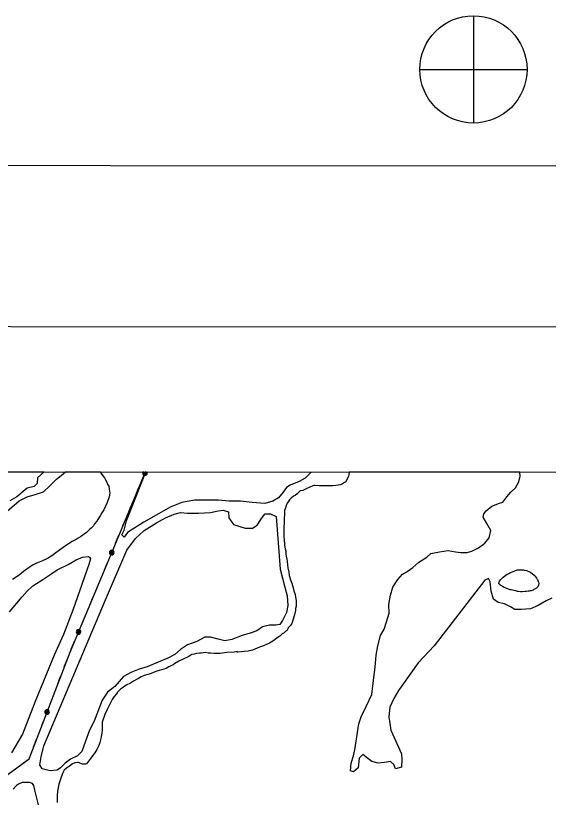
# Model space of a CAD drawing. Extents: x 3245246 to 3283090, y 806824 to 832173.
# Drawn here: x 3262395 to 3264464, y 829112 to 832165 of the extents above; entities that cross this region are included whole.
import ezdxf

# ---------------------------------------------------------------- set-up
doc = ezdxf.new("R2010")
doc.units = 0
for name, color, linetype in [('G-ANNO-NPLT', 7, 'Continuous'), ('V-ANNO-DIMS', 7, 'Continuous'), ('V-ANNO-SYMB', 7, 'Continuous'), ('V-GRID-FRAM', 7, 'Continuous'), ('V-SITE-VEGE', 7, 'Continuous'), ('V-TOPO-SHOR', 7, 'Continuous'), ('V-UTIL-LINE', 7, 'Continuous')]:
    doc.layers.add(name, color=color, linetype=linetype)

msp = doc.modelspace()

# ---------------------------------------------------------------- linework, layer by layer
at = {"layer": 'G-ANNO-NPLT'}
msp.add_lwpolyline([(3245829.3, 807423.2), (3282496, 807407.2), (3282506.5, 831573.8), (3245839.8, 831589.8)], close=True, dxfattribs=at)
at = {"layer": 'V-ANNO-DIMS'}
for p, q in [((3264173.4, 832165.2), (3264173.2, 831748.5)), ((3263965, 831956.9), (3264381.7, 831956.7))]:
    msp.add_line(p, q, dxfattribs=at)
msp.add_circle((3264173.3, 831956.8), 208.3, dxfattribs=at)
at = {"layer": 'V-ANNO-SYMB'}
msp.add_lwpolyline([(3248579.7, 808047), (3281662.9, 808032.6), (3281672.9, 830949.1), (3248589.7, 830963.6), (3248579.7, 808047)], dxfattribs=at)
at = {"layer": 'V-GRID-FRAM'}
msp.add_lwpolyline([(3249428.8, 830400), (3280833.3, 830386.3), (3280833.3, 812199.6), (3249412.9, 812213.3), (3249428.8, 830400)], dxfattribs=at)
at = {"layer": 'V-SITE-VEGE'}
for p, q in [((3262356.9, 830394.4), (3262505.6, 830394.3)), ((3262479.7, 830371.2), (3262477.5, 830348.8)), ((3262505.6, 830394.3), (3262479.7, 830371.2)), ((3262529, 830342), (3262553.6, 830366.7)), ((3262553.6, 830366.7), (3262571.5, 830380.2)), ((3262571.5, 830380.2), (3262587.7, 830394.3)), ((3262587.7, 830394.3), (3262723.1, 830394.2)), ((3262723.1, 830394.2), (3262729.3, 830384.9)), ((3262729.3, 830384.9), (3262739.8, 830371)), ((3262739.8, 830371), (3262742.1, 830366.3)), ((3262742.1, 830366.3), (3262749.1, 830354.7)), ((3262824.7, 830204.2), (3262899.9, 830394.2)), ((3262899.9, 830394.2), (3263543, 830393.9)), ((3263519.1, 830370.1), (3263496.7, 830356.6)), ((3263543, 830393.9), (3263519.1, 830370.1)), ((3262466.3, 830337.6), (3262439.4, 830330.8)), ((3262477.5, 830348.8), (3262466.3, 830337.6)), ((3262502.1, 830317.4), (3262529, 830342)), ((3262749.1, 830354.7), (3262750.2, 830347.7)), ((3262750.2, 830347.7), (3262756.1, 830338.4)), ((3262756.1, 830338.4), (3262758.4, 830327.9)), ((3263460.9, 830343.2), (3263447.5, 830334.2)), ((3263496.7, 830356.6), (3263460.9, 830343.2)), ((3262439.4, 830330.8), (3262399.1, 830297.2)), ((3262439.4, 830297.2), (3262470.7, 830306.2)), ((3262470.7, 830306.2), (3262502.1, 830317.4)), ((3262760.7, 830311.6), (3262757.2, 830297.6)), ((3262758.4, 830327.9), (3262760.7, 830311.6)), ((3263434, 830316.3), (3263416.1, 830293.8)), ((3263447.5, 830334.2), (3263434, 830316.3)), ((3262320.6, 830207.5), (3262408, 830281.5)), ((3262399.1, 830297.2), (3262372.2, 830281.5)), ((3262408, 830281.5), (3262439.4, 830297.2)), ((3262750.2, 830275.5), (3262744.4, 830263.9)), ((3262757.2, 830297.6), (3262750.2, 830275.5)), ((3263039.7, 830275.9), (3262994.9, 830258)), ((3263089, 830284.9), (3263039.7, 830275.9)), ((3263183.1, 830284.9), (3263089, 830284.9)), ((3263223.4, 830280.4), (3263183.1, 830284.9)), ((3263268.2, 830280.4), (3263223.4, 830280.4)), ((3263313, 830275.9), (3263268.2, 830280.4)), ((3263362.3, 830271.4), (3263313, 830275.9)), ((3263393.7, 830280.4), (3263362.3, 830271.4)), ((3263416.1, 830293.8), (3263393.7, 830280.4)), ((3262737.4, 830247.6), (3262729.3, 830236)), ((3262744.4, 830263.9), (3262737.4, 830247.6)), ((3262994.9, 830258), (3262950.1, 830231.1)), ((3262717.6, 830216.2), (3262709.5, 830203.4)), ((3262722.3, 830224.3), (3262717.6, 830216.2)), ((3262729.3, 830236), (3262722.3, 830224.3)), ((3262950.1, 830231.1), (3262891.9, 830199.7)), ((3262696.7, 830184.8), (3262688.5, 830176.6)), ((3262701.4, 830192.9), (3262696.7, 830184.8)), ((3262709.5, 830203.4), (3262701.4, 830192.9)), ((3262815.7, 830168.3), (3262824.7, 830204.2)), ((3262891.9, 830199.7), (3262829.2, 830159.3)), ((3262660.6, 830152.2), (3262646.7, 830142.9)), ((3262669.9, 830159.2), (3262660.6, 830152.2)), ((3262681.6, 830170.8), (3262669.9, 830159.2)), ((3262688.5, 830176.6), (3262681.6, 830170.8)), ((3262806.8, 830150.4), (3262815.7, 830168.3)), ((3262829.2, 830159.3), (3262815.7, 830141.4)), ((3262614.1, 830124.3), (3262595.4, 830112.7)), ((3262629.2, 830132.4), (3262614.1, 830124.3)), ((3262637.3, 830137.1), (3262629.2, 830132.4)), ((3262646.7, 830142.9), (3262637.3, 830137.1)), ((3262815.7, 830141.4), (3262806.8, 830150.4)), ((3262579.2, 830101), (3262551.2, 830080.1)), ((3262595.4, 830112.7), (3262579.2, 830101)), ((3262534.9, 830068.4), (3262518.6, 830058)), ((3262551.2, 830080.1), (3262534.9, 830068.4)), ((3262459.3, 830032.4), (3262424.4, 830007.9)), ((3262475.6, 830040.5), (3262459.3, 830032.4)), ((3262486.1, 830044), (3262475.6, 830040.5)), ((3262498.9, 830048.7), (3262486.1, 830044)), ((3262518.6, 830058), (3262498.9, 830048.7)), ((3262424.4, 830007.9), (3262408.1, 829994)), ((3262408.1, 829994), (3262382.5, 829976.5))]:
    msp.add_line(p, q, dxfattribs=at)
for points in [[(3264477.9, 829904.9), (3264455.5, 829893.6), (3264424.2, 829875.7), (3264395.1, 829862.3), (3264359.2, 829860), (3264334.6, 829860), (3264316.7, 829871.2), (3264294.3, 829882.4), (3264269.6, 829886.9), (3264251.7, 829900.4), (3264242.7, 829931.8), (3264238.2, 829967.6), (3264231.5, 829981.1), (3264218.1, 829974.4), (3264020.9, 829718.8), (3263958.2, 829653.8), (3263895.5, 829564.1), (3263882.1, 829546.1), (3263864.1, 829514.8), (3263848.5, 829481.1), (3263844, 829443), (3263852.9, 829391.5), (3263893.3, 829299.5), (3263895.5, 829277.1), (3263893.3, 829248), (3263870.9, 829241.2), (3263864.1, 829259.2), (3263850.7, 829270.4), (3263828.3, 829265.9), (3263803.6, 829263.7), (3263779, 829270.4), (3263763.3, 829281.6), (3263743.2, 829297.3), (3263729.7, 829283.8), (3263725.2, 829245.7), (3263707.3, 829230), (3263696.1, 829234.5), (3263698.4, 829263.7), (3263707.3, 829292.8), (3263711.8, 829315.2), (3263723, 829382.5), (3263727.5, 829416.1), (3263736.4, 829443), (3263756.6, 829483.4), (3263779, 829530.5), (3263788, 829606.7), (3263790.2, 829624.6), (3263792.4, 829651.5), (3263794.7, 829682.9), (3263801.4, 829718.8), (3263812.6, 829759.1), (3263826.1, 829783.8), (3263835, 829812.9), (3263846.2, 829846.6), (3263844, 829880.2), (3263850.7, 829916.1), (3263859.7, 829947.5), (3263879.8, 829976.6), (3263897.7, 829996.8), (3263920.1, 830010.2), (3263938.1, 830023.7), (3263960.5, 830043.9), (3263991.8, 830064), (3264007.5, 830077.5), (3264041.1, 830084.2), (3264074.7, 830088.7), (3264103.8, 830084.2), (3264124, 830082), (3264148.6, 830082), (3264166.6, 830086.5), (3264193.4, 830099.9), (3264218.1, 830117.8), (3264233.8, 830138), (3264240.5, 830167.2), (3264224.8, 830194.1), (3264211.4, 830218.7), (3264213.6, 830232.2), (3264222.6, 830243.4), (3264245, 830261.3), (3264274.1, 830272.5), (3264287.5, 830277), (3264303.2, 830297.2), (3264318.9, 830315.1), (3264336.8, 830333.1), (3264350.3, 830355.5), (3264354.7, 830377.9), (3264353.7, 830393.5), (3263690.8, 830393.8), (3263688.9, 830384.3), (3263687.8, 830377.3), (3263683.1, 830365.7), (3263676.1, 830354.1), (3263672.6, 830352.9), (3263664.5, 830348.3), (3263656.4, 830344.8), (3263638.9, 830341.3), (3263627.3, 830340.1), (3263573.7, 830340.1), (3263557.4, 830341.3), (3263552.8, 830341.3), (3263549.3, 830340.1), (3263526, 830329.7), (3263509.7, 830322.7), (3263500.4, 830320.4), (3263493.4, 830314.5), (3263488.8, 830309.9), (3263480.6, 830302.9), (3263473.7, 830300.6), (3263464.4, 830292.4), (3263458.5, 830285.5), (3263450.4, 830273.8), (3263445.7, 830265.7), (3263444.6, 830258.7), (3263441.1, 830250.5), (3263438.7, 830244.7), (3263438.7, 830224.9), (3263437.6, 830218), (3263437.6, 830191.2), (3263436.4, 830186.5), (3263436.4, 830162.1), (3263436.4, 830140), (3263437.6, 830131.9), (3263437.6, 830127.2), (3263438.7, 830117.9), (3263438.7, 830109.7), (3263442.2, 830095.8), (3263444.5, 830087.6), (3263444.5, 830074.8), (3263445.7, 830066.7), (3263448, 830056.2), (3263449.2, 830048.1), (3263450.4, 830031.8), (3263452.7, 830022.5), (3263456.2, 830005), (3263457.3, 829992.2), (3263462, 829974.8), (3263467.8, 829963.1), (3263472.4, 829944.5), (3263475.9, 829932.9), (3263480.6, 829918.9), (3263481.8, 829908.4), (3263484.1, 829895.6), (3263484.1, 829873.5), (3263481.7, 829864.2), (3263481.7, 829856.1), (3263478.3, 829839.8), (3263467.8, 829806), (3263462, 829797.9), (3263453.8, 829788.6), (3263452.6, 829785.1), (3263448, 829778.1), (3263445.7, 829776.9), (3263437.5, 829770), (3263430.5, 829765.3), (3263421.2, 829757.2), (3263416.6, 829753.7), (3263410.7, 829750.2), (3263402.6, 829744.4), (3263393.3, 829737.4), (3263380.5, 829729.2), (3263357.2, 829718.8), (3263342.1, 829714.1), (3263323.5, 829706), (3263314.2, 829702.5), (3263297.9, 829699), (3263282.7, 829697.8), (3263259.5, 829694.4), (3263253.6, 829694.4), (3263254.8, 829696.7), (3263243.2, 829694.4), (3263215.2, 829693.2), (3263189.6, 829689.7), (3263166.4, 829689.7), (3263151.2, 829690.9), (3263141.9, 829690.9), (3263130.3, 829693.2), (3263115.2, 829690.9), (3263108.2, 829690.9), (3263096.6, 829689.7), (3263088.4, 829687.4), (3263079.1, 829685.1), (3263067.5, 829678.1), (3263045.4, 829667.6), (3263029.1, 829659.5), (3263012.8, 829650.2), (3263007, 829645.5), (3262995.3, 829639.7), (3262989.5, 829637.4), (3262979, 829631.6), (3262969.7, 829629.2), (3262952.3, 829623.4), (3262939.5, 829619.9), (3262920.8, 829611.8), (3262912.7, 829609.5), (3262894.1, 829603.6), (3262882.4, 829599), (3262872, 829592), (3262866.1, 829589.7), (3262852.2, 829581.5), (3262840.5, 829574.6), (3262824.3, 829566.4), (3262813.8, 829559.4), (3262802.1, 829551.3), (3262797.5, 829547.8), (3262790.5, 829539.7), (3262785.8, 829532.7), (3262777.7, 829522.2), (3262769.6, 829510.6), (3262757.9, 829487.3), (3262749.8, 829472.2), (3262741.6, 829452.4), (3262731.1, 829423.3), (3262731.1, 829411.7), (3262730, 829393.1), (3262728.8, 829380.3), (3262726.5, 829367.5), (3262725.3, 829359.3), (3262721.8, 829344.2), (3262718.3, 829332.5), (3262710.2, 829317.4), (3262702, 829303.5), (3262685.7, 829281.3), (3262677.6, 829272), (3262669.4, 829261.6), (3262666, 829260.4), (3262654.3, 829260.4), (3262643.8, 829263.9), (3262639.2, 829266.2), (3262634.5, 829266.2), (3262624.1, 829265.1), (3262615.9, 829261.6), (3262603.1, 829252.3), (3262591.5, 829244.1), (3262583.3, 829236), (3262576.4, 829224.3), (3262568.2, 829202.2), (3262562.4, 829182.5), (3262556.6, 829154.5), (3262555.4, 829137.1), (3262555.4, 829111.5)], [(3262369.9, 829851.1), (3262399.1, 829884.7), (3262419.2, 829909.3), (3262439.4, 829931.8), (3262461.8, 829951.9), (3262499.9, 829976.6), (3262526.7, 829994.5), (3262555.9, 830014.7), (3262598.4, 830034.9), (3262629.8, 830052.8), (3262654.4, 830064), (3262676.8, 830066.3), (3262681.3, 830064), (3262685.8, 830057.3), (3262679.1, 830034.9), (3262616.4, 829857.8), (3262580.5, 829763.6), (3262544.7, 829682.9), (3262470.7, 829503.6), (3262421.5, 829375.8), (3262378.9, 829304)], [(3262483.2, 829102.2), (3262475.1, 829133.6), (3262470.5, 829153.4), (3262464.6, 829176.7), (3262460, 829184.8), (3262448.3, 829188.3), (3262419.3, 829188.3), (3262405.3, 829182.5), (3262397.1, 829176.7), (3262384.3, 829162.7)]]:
    msp.add_lwpolyline(points, dxfattribs=at)
msp.add_lwpolyline([(3262665.6, 829348.9), (3262652.2, 829308.5), (3262634.3, 829292.8), (3262607.4, 829279.4), (3262587.2, 829263.7), (3262569.3, 829245.7), (3262555.9, 829236.8), (3262529, 829234.5), (3262497.6, 829241.2), (3262488.7, 829256.9), (3262493.1, 829288.3), (3262504.3, 829330.9), (3262744, 829898.1), (3262826.9, 830090.9), (3262860.5, 830135.8), (3262894.1, 830167.2), (3262941.2, 830196.3), (3262977, 830216.5), (3263010.6, 830229.9), (3263035.3, 830236.7), (3263062.1, 830234.4), (3263104.7, 830234.4), (3263151.8, 830236.7), (3263180.9, 830243.4), (3263201, 830245.6), (3263221.2, 830238.9), (3263223.4, 830216.5), (3263241.4, 830189.6), (3263286.2, 830176.1), (3263315.3, 830176.1), (3263333.2, 830187.3), (3263346.6, 830209.8), (3263355.6, 830223.2), (3263364.6, 830232.2), (3263384.7, 830232.2), (3263407.1, 830221), (3263422.8, 830017), (3263440.7, 829947.5), (3263449.7, 829913.8), (3263451.9, 829875.7), (3263447.5, 829848.8), (3263431.8, 829817.4), (3263420.6, 829801.7), (3263404.9, 829799.5), (3263380.3, 829799.5), (3263353.4, 829792.8), (3263331, 829777.1), (3263306.3, 829768.1), (3263275, 829759.1), (3263234.6, 829743.4), (3263207.8, 829739), (3263180.9, 829745.7), (3263151.8, 829752.4), (3263129.4, 829752.4), (3263098, 829736.7), (3263062.1, 829723.3), (3263035.3, 829705.3), (3263012.9, 829685.1), (3262986, 829671.7), (3262947.9, 829656), (3262905.3, 829638.1), (3262874, 829629.1), (3262842.6, 829615.7), (3262813.5, 829600), (3262779.9, 829561.8), (3262750.8, 829539.4), (3262730.6, 829508), (3262699.2, 829427.3), (3262681.3, 829391.5)], close=True, dxfattribs=at)
at = {"layer": 'V-TOPO-SHOR'}
msp.add_lwpolyline([(3264293.6, 829989.7), (3264304.9, 829996.8), (3264308.2, 829998.8), (3264311.4, 830000.6), (3264314.4, 830002.1), (3264318.2, 830003.7), (3264321.7, 830005.1), (3264324.7, 830006.4), (3264327.5, 830007.7), (3264331.3, 830009.1), (3264337.2, 830012), (3264340.1, 830013.4), (3264343.8, 830014.4), (3264348, 830014.8), (3264351.1, 830014.8), (3264355.6, 830014.6), (3264367.4, 830013.7), (3264370.9, 830013.5), (3264379.1, 830011.9), (3264382.4, 830010.8), (3264388, 830008.3), (3264391.5, 830006.7), (3264394.5, 830004.8), (3264408.6, 829993.5), (3264415.6, 829985.7), (3264418, 829982.5), (3264420.2, 829979.8), (3264422.3, 829976.5), (3264423.9, 829973), (3264425.4, 829969.5), (3264426.5, 829966.2), (3264427.4, 829961.1), (3264426.5, 829955.1), (3264423.1, 829948.5), (3264421.1, 829945.9), (3264418.7, 829943.7), (3264415.3, 829941.4), (3264408.1, 829937.3), (3264405.1, 829935.8), (3264401.3, 829934), (3264398.4, 829933.1), (3264393.8, 829932.2), (3264390.4, 829931.5), (3264386.5, 829930.9), (3264378.3, 829930.1), (3264374.3, 829929.8), (3264362.5, 829929), (3264358.8, 829928.9), (3264355.8, 829929), (3264348.4, 829929.8), (3264344, 829930.8), (3264340.6, 829931.5), (3264337.4, 829932.3), (3264329.9, 829934), (3264324.5, 829935.1), (3264320.3, 829936), (3264316.4, 829937), (3264312.9, 829937.9), (3264309.5, 829939), (3264306.5, 829940), (3264302.8, 829941.3), (3264299.2, 829942.9), (3264296.1, 829944.5), (3264293.1, 829946), (3264288.8, 829948.4), (3264286, 829949.9), (3264283, 829951.7), (3264280.1, 829953.6), (3264277.3, 829955.8), (3264274.6, 829958.2), (3264272.4, 829960.5), (3264271.4, 829963.4), (3264272.7, 829966.9), (3264274.2, 829970), (3264280.1, 829977), (3264288, 829984.5), (3264289.2, 829985.7), (3264293.6, 829989.7)], dxfattribs=at)
at = {"layer": 'V-UTIL-LINE'}
for points in [[(3261597.8, 827297.2), (3261782.9, 827697.8), (3261850.2, 828307.5), (3261946.8, 828917.6), (3262446.7, 829280.8), (3262605.8, 829694.7), (3262798.7, 830155.2), (3262897.7, 830392)], [(3262891.8, 830394.2), (3262888.3, 830393), (3262887.6, 830389.6), (3262888.3, 830386.1), (3262890.3, 830383.2), (3262893.2, 830381.3), (3262896.6, 830380.6), (3262900.1, 830381.2), (3262903, 830383.2), (3262904.9, 830386.1), (3262905.6, 830389.5), (3262905, 830393), (3262904.2, 830394.2)], [(3262889.1, 830394.2), (3262888.3, 830393)], [(3262896.6, 830389.6), (3262893.8, 830389), (3262895.5, 830387.4), (3262898.2, 830388), (3262899, 830390.8), (3262895.9, 830392.3), (3262891.6, 830390.6), (3262891.7, 830386.3), (3262895.5, 830383.3), (3262899.9, 830384.9), (3262902.4, 830388.5), (3262901, 830393.1), (3262898.9, 830394.2)], [(3262868.5, 830322.2), (3262881.6, 830353.6)], [(3262840, 830253.9), (3262853.1, 830285.3)], [(3262811.5, 830185.6), (3262824.6, 830217)], [(3262782.9, 830117.4), (3262796, 830148.7)], [(3262767.8, 830081.4), (3262765, 830080.8), (3262766.7, 830079.2), (3262769.4, 830079.9), (3262770.2, 830082.7), (3262767.1, 830084.1), (3262762.8, 830082.5), (3262762.9, 830078.2), (3262766.7, 830075.2), (3262771, 830076.7), (3262773.6, 830080.4), (3262772.2, 830085), (3262767.3, 830087.4), (3262759.5, 830084.9), (3262758.8, 830081.4), (3262759.5, 830078), (3262761.4, 830075.1), (3262764.3, 830073.1), (3262767.8, 830072.4), (3262771.2, 830073.1), (3262774.2, 830075), (3262776.1, 830077.9), (3262776.8, 830081.4), (3262776.1, 830084.8), (3262774.2, 830087.7), (3262771.3, 830089.7), (3262767.9, 830090.4), (3262764.4, 830089.7), (3262761.5, 830087.8), (3262759.5, 830084.9)], [(3262739.6, 830014.1), (3262752.7, 830045.4)], [(3262711, 829945.8), (3262724.1, 829977.2)], [(3262682.4, 829877.6), (3262695.5, 829908.9)], [(3262653.8, 829809.3), (3262666.9, 829840.7)], [(3262638.7, 829773.4), (3262635.9, 829772.8), (3262637.6, 829771.2), (3262640.3, 829771.8), (3262641.1, 829774.6), (3262638, 829776.1), (3262633.7, 829774.4), (3262633.8, 829770.2), (3262637.6, 829767.1), (3262641.9, 829768.7), (3262644.5, 829772.3), (3262643.1, 829776.9), (3262638.2, 829779.4), (3262630.4, 829776.8), (3262629.7, 829773.4), (3262630.4, 829770), (3262632.3, 829767), (3262635.3, 829765.1), (3262638.7, 829764.4), (3262642.1, 829765), (3262645.1, 829767), (3262647, 829769.9), (3262647.7, 829773.3), (3262647.1, 829776.8), (3262645.1, 829779.7), (3262642.2, 829781.7), (3262638.8, 829782.4), (3262635.3, 829781.7), (3262632.4, 829779.8), (3262630.4, 829776.8)], [(3262610.5, 829706), (3262623.7, 829737.4)], [(3262583.6, 829637.1), (3262595.8, 829668.8)], [(3262557.1, 829568), (3262569.3, 829599.8)], [(3262530.5, 829499), (3262542.7, 829530.7)], [(3262516.5, 829462.5), (3262513.7, 829461.9), (3262515.5, 829460.3), (3262518.1, 829461), (3262518.9, 829463.9), (3262515.8, 829465.2), (3262511.4, 829463.4), (3262511.7, 829459.2), (3262515.6, 829456.3), (3262519.9, 829458), (3262522.4, 829461.7), (3262520.8, 829466.2), (3262515.8, 829468.5), (3262508.1, 829465.8), (3262507.5, 829462.3), (3262508.3, 829458.9), (3262510.3, 829456), (3262513.3, 829454.1), (3262516.8, 829453.6), (3262520.2, 829454.3), (3262523.1, 829456.4), (3262524.9, 829459.3), (3262525.5, 829462.8), (3262524.8, 829466.2), (3262522.7, 829469.1), (3262519.8, 829471), (3262516.3, 829471.5), (3262512.9, 829470.8), (3262510, 829468.7), (3262508.1, 829465.8)], [(3262490.4, 829394.4), (3262502.5, 829426.2)], [(3262463.8, 829325.3), (3262476, 829357.1)], [(3262425.4, 829265.4), (3262446.7, 829280.8), (3262449.5, 829288)]]:
    msp.add_lwpolyline(points, dxfattribs=at)

doc.saveas('drawing.dxf')
